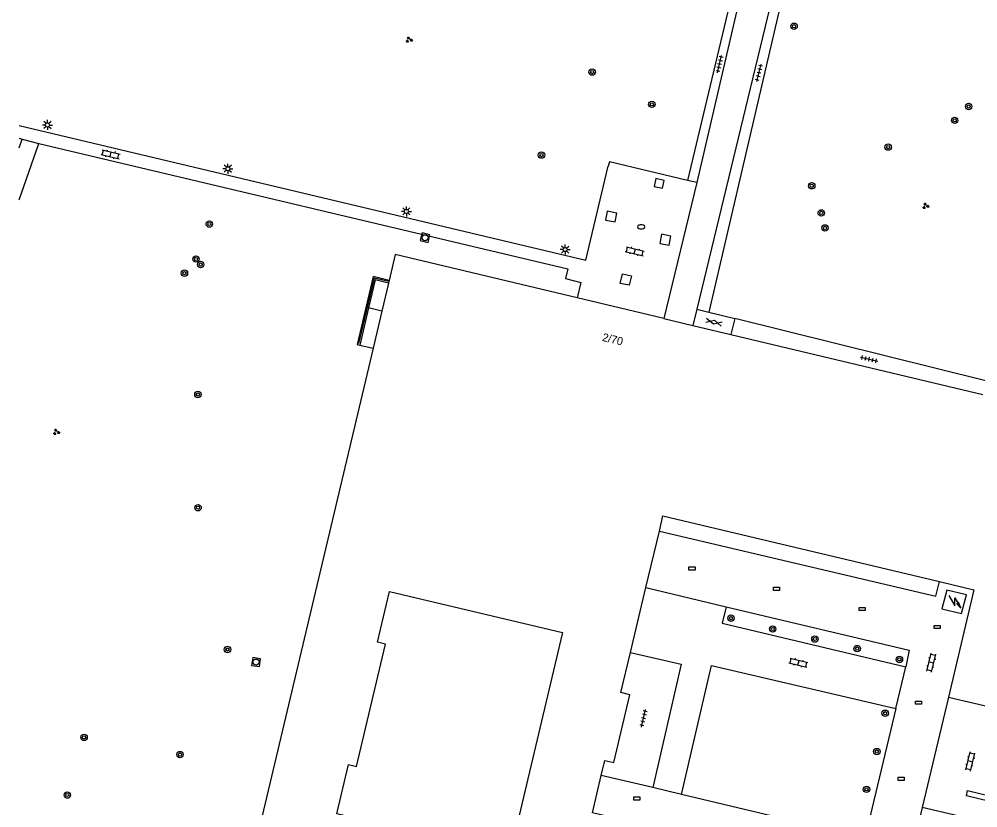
# Model space of a CAD drawing. Extents: x 131000 to 133014, y 396499 to 399001.
# Drawn here: x 131000 to 131119.7, y 397023 to 397121.4 of the extents above; entities that cross this region are included whole.
import ezdxf

# ---------------------------------------------------------------- set-up
doc = ezdxf.new("R2010")
doc.units = 0
for name, color, linetype in [('gg-afsc-hekwerk', 7, 'Continuous'), ('gg-anno-huisnummerreeks BGT', 7, 'Continuous'), ('gg-bbg-bijgebouw', 7, 'Continuous'), ('gg-bbg-gedigitaliseerde bebouwing', 7, 'Continuous'), ('gg-bbg-hoofdgebouw', 7, 'Continuous'), ('gg-bbg-luifel en loopbrug', 7, 'Continuous'), ('gg-bbg-onder overbouw', 7, 'Continuous'), ('gg-bbg-pand overbouw', 7, 'Continuous'), ('gg-bbg-pilaar onder overbouw', 7, 'Continuous'), ('gg-bbg-toegangstrap', 7, 'Continuous'), ('gg-knt-verharding', 7, 'Continuous'), ('gg-kwrk-keermuur', 7, 'Continuous'), ('gt-symb-boom', 7, 'Continuous'), ('gt-symb-brandkraan', 7, 'Continuous'), ('gt-symb-gesloten verharding', 7, 'Continuous'), ('gt-symb-groenvak', 7, 'Continuous'), ('gt-symb-klinker verharding', 7, 'Continuous'), ('gt-symb-kolk center center', 7, 'Continuous'), ('gt-symb-lichtmast', 7, 'Continuous'), ('gt-symb-rioolschacht', 7, 'Continuous'), ('gt-symb-tegel verharding', 7, 'Continuous'), ('gt-symb-trafo symbool', 7, 'Continuous')]:
    doc.layers.add(name, color=color, linetype=linetype)

# ---------------------------------------------------------------- blocks, each defined once
blk = doc.blocks.new('gt0-BOOM')
at = {"layer": 'gt-symb-boom'}
for radius in [0.4, 0.2]:
    blk.add_circle((0, 0), radius, dxfattribs=at)
blk = doc.blocks.new('gt0-GRVAK')
at = {"layer": 'gt-symb-groenvak'}
for p, q in [((-0.11, 0.19), (-0.23, 0.24)), ((-0.18, 0.15), (0.09, 0.15)), ((-0.09, 0.21), (-0.16, 0.32)), ((-0.05, 0.21), (-0.05, 0.39)), ((0, 0.21), (0.06, 0.32)), ((0.02, 0.19), (0.13, 0.24)), ((0.26, -0.05), (0.2, 0.06)), ((0.3, -0.05), (0.3, 0.13)), ((0.35, -0.05), (0.41, 0.06)), ((-0.24, -0.23), (-0.36, -0.18)), ((-0.32, -0.26), (-0.05, -0.26)), ((-0.23, -0.21), (-0.29, -0.09)), ((-0.18, -0.2), (-0.18, -0.02)), ((-0.14, -0.21), (-0.07, -0.09)), ((-0.12, -0.23), (0, -0.18)), ((0.24, -0.07), (0.12, -0.02)), ((0.17, -0.11), (0.44, -0.11)), ((0.37, -0.07), (0.49, -0.02))]:
    blk.add_line(p, q, dxfattribs=at)
blk = doc.blocks.new('gt0-TEG1')
at = {"layer": 'gt-symb-tegel verharding'}
for p, q in [((-1.12, 0), (1.12, 0)), ((-0.9, -0.25), (-0.9, 0.25)), ((-0.45, -0.25), (-0.45, 0.25)), ((0, -0.25), (0, 0.25)), ((0.45, -0.25), (0.45, 0.25)), ((0.9, -0.25), (0.9, 0.25))]:
    blk.add_line(p, q, dxfattribs=at)
blk = doc.blocks.new('gt0-LMAST')
at = {"layer": 'gt-symb-lichtmast'}
for p, q in [((-0.18, 0.17), (-0.45, 0.44)), ((-0.01, 0.25), (-0.01, 0.62)), ((0.17, 0.17), (0.44, 0.44)), ((-0.26, 0), (-0.63, 0)), ((-0.18, -0.18), (-0.45, -0.45)), ((-0.01, -0.25), (-0.01, -0.63)), ((0.44, -0.45), (0.17, -0.18)), ((0.24, 0), (0.62, 0))]:
    blk.add_line(p, q, dxfattribs=at)
blk.add_circle((-0.01, 0), 0.25, dxfattribs=at)
blk = doc.blocks.new('gt0-KL1')
at = {"layer": 'gt-symb-klinker verharding'}
for p, q in [((-1.15, 0.3), (1.15, 0.3)), ((-1, -0.3), (-1, 0.3)), ((-0.5, 0.3), (-0.5, 0.45)), ((0, -0.3), (0, 0.3)), ((0.5, 0.3), (0.5, 0.45)), ((1, -0.3), (1, 0.3)), ((-1.15, -0.3), (1.15, -0.3)), ((-0.5, -0.45), (-0.5, -0.3)), ((0.5, -0.45), (0.5, -0.3))]:
    blk.add_line(p, q, dxfattribs=at)
blk = doc.blocks.new('gt0-BR')
at = {"layer": 'gt-symb-brandkraan'}
for centre, radius, start, end in [((-0.24, 0), 0.206, 107.5669, 252.4331), ((0.6, -2.66), 3, 106.892, 107.5669), ((0, -0.69), 0.938, 73.108, 106.892), ((-0.6, -2.66), 3, 72.4331, 73.108), ((0.24, 0), 0.206, 287.567, 72.4331), ((0.6, 2.66), 3, 252.4331, 253.108), ((0, 0.69), 0.938, 253.108, 286.8921), ((-0.6, 2.66), 3, 286.8921, 287.567)]:
    blk.add_arc(centre, radius, start, end, dxfattribs=at)
blk = doc.blocks.new('gt0-KOLKCC')
at = {"layer": 'gt-symb-kolk center center'}
blk.add_lwpolyline([(-0.37, 0.2), (0.38, 0.2), (0.38, -0.2), (-0.37, -0.2)], close=True, dxfattribs=at)
blk = doc.blocks.new('gt0-HSP')
at = {"layer": 'gt-symb-trafo symbool'}
for points in [[(0.77, 0.75), (-0.53, 0), (0.47, 0), (-0.83, -0.75)], [(-0.22, -0.24), (-0.83, -0.75), (-0.08, -0.48)]]:
    blk.add_lwpolyline(points, dxfattribs=at)
blk = doc.blocks.new('gt0-GESVH1')
at = {"layer": 'gt-symb-gesloten verharding'}
for p, q in [((-0.99, -0.26), (0.01, 0.24)), ((0.01, -0.26), (-0.99, 0.24)), ((0.01, 0.24), (1.01, -0.26)), ((1.01, 0.24), (0.01, -0.26))]:
    blk.add_line(p, q, dxfattribs=at)
blk = doc.blocks.new('gt0-RS')
at = {"layer": 'gt-symb-rioolschacht'}
blk.add_lwpolyline([(-0.5, -0.5), (0.5, -0.5), (0.5, 0.5), (-0.5, 0.5)], close=True, dxfattribs=at)
blk.add_circle((0, 0), 0.375, dxfattribs=at)

msp = doc.modelspace()

# ---------------------------------------------------------------- linework, layer by layer
at = {"layer": 'gg-afsc-hekwerk'}
msp.add_lwpolyline([(131046.17, 397088.67), (131044.32, 397089.11), (131042.38, 397080.93)], dxfattribs=at)
at = {"layer": 'gg-bbg-bijgebouw'}
for p, q in [((131046.17, 397088.67), (131046.13, 397088.48)), ((131046.21, 397088.82), (131046.17, 397088.67)), ((131046.13, 397088.48), (131045.3, 397084.99)), ((131045.3, 397084.99), (131044.2, 397080.34))]:
    msp.add_line(p, q, dxfattribs=at)
at = {"layer": 'gg-bbg-gedigitaliseerde bebouwing'}
msp.add_lwpolyline([(131039.68, 397022.22), (131041.14, 397028.35), (131042.11, 397028.12), (131045.74, 397043.4), (131044.76, 397043.63), (131046.26, 397049.95), (131067.86, 397044.83), (131061.28, 397017.1), (131039.68, 397022.22)], dxfattribs=at)
at = {"layer": 'gg-bbg-hoofdgebouw'}
for p, q in [((131080.52, 397084.05), (131069.69, 397086.63)), ((131080.52, 397084.05), (131084.14, 397083.19)), ((131084.14, 397083.19), (131088.89, 397082.06)), ((131088.89, 397082.06), (131120.33, 397074.58)), ((131078.26, 397050.45), (131079.95, 397057.52)), ((131076.33, 397042.34), (131078.26, 397050.45))]:
    msp.add_line(p, q, dxfattribs=at)
for points in [[(131069.69, 397086.63), (131046.97, 397092.03), (131046.21, 397088.82)], [(131044.2, 397080.34), (131028.76, 397015.29), (131077.6, 397003.65), (131077.71, 397004.05), (131107.14, 396996.86), (131107.08, 396996.63), (131115.92, 396994.51), (131122.12, 397020.62)], [(131079.95, 397057.52), (131080.4, 397059.43), (131114.94, 397051.21)], [(131114.94, 397051.21), (131119.22, 397050.19), (131116.05, 397036.79)], [(131117.69, 397047.22), (131118.31, 397049.54), (131115.86, 397050.14), (131115.23, 397047.81), (131117.69, 397047.22)], [(131072.68, 397027.01), (131073.12, 397028.88), (131074.28, 397028.6), (131076.27, 397037.07), (131075.14, 397037.35), (131076.33, 397042.34)], [(131112.77, 397023.01), (131110.42, 397013.08), (131071.59, 397022.34), (131072.68, 397027.01)]]:
    msp.add_lwpolyline(points, dxfattribs=at)
at = {"layer": 'gg-bbg-luifel en loopbrug'}
for p, q in [((131093.29, 397138.32), (131084.62, 397101.04)), ((131096.74, 397135.43), (131084.63, 397085.21)), ((131084.62, 397101.04), (131080.52, 397084.05)), ((131084.63, 397085.21), (131084.14, 397083.19))]:
    msp.add_line(p, q, dxfattribs=at)
at = {"layer": 'gg-bbg-onder overbouw'}
for p, q in [((131116.05, 397036.79), (131125.44, 397034.54)), ((131122.16, 397020.77), (131112.77, 397023.01))]:
    msp.add_line(p, q, dxfattribs=at)
at = {"layer": 'gg-bbg-pand overbouw'}
msp.add_line((131116.05, 397036.79), (131112.77, 397023.01), dxfattribs=at)
at = {"layer": 'gg-bbg-pilaar onder overbouw'}
msp.add_lwpolyline([(131118.3, 397024.47), (131118.43, 397025.12), (131121.35, 397024.41), (131121.23, 397023.76), (131118.3, 397024.47)], dxfattribs=at)
at = {"layer": 'gg-bbg-toegangstrap'}
for p, q in [((131043.64, 397085.39), (131042.53, 397080.73)), ((131045.3, 397084.99), (131043.64, 397085.39)), ((131042.53, 397080.73), (131044.2, 397080.34))]:
    msp.add_line(p, q, dxfattribs=at)
at = {"layer": 'gg-knt-verharding'}
for p, q in [((131092.36, 397138.56), (131083.48, 397101.31)), ((131097.83, 397135.15), (131086.12, 397084.84)), ((131000, 397106.57), (131000.38, 397106.47)), ((131000, 397105.38), (131000.38, 397106.47)), ((131000.38, 397106.47), (131002.45, 397105.89)), ((131000, 397098.87), (131002.45, 397105.89)), ((131084.62, 397101.04), (131083.48, 397101.31)), ((131084.63, 397085.21), (131086.12, 397084.84)), ((131086.12, 397084.84), (131089.36, 397084.04)), ((131089.36, 397084.04), (131088.89, 397082.06)), ((131120.73, 397076.29), (131089.36, 397084.04)), ((131078.26, 397050.45), (131088.28, 397048.07)), ((131076.33, 397042.34), (131082.67, 397040.89)), ((131082.67, 397040.89), (131079.15, 397025.49)), ((131109.47, 397035.36), (131110.71, 397040.58)), ((131079.15, 397025.49), (131072.68, 397027.01)), ((131082.71, 397024.62), (131079.15, 397025.49))]:
    msp.add_line(p, q, dxfattribs=at)
for points in [[(131000, 397108.14), (131070.78, 397091.36), (131073.56, 397103.06)], [(131002.45, 397105.89), (131068.5, 397090.24), (131068.22, 397089.04), (131070.14, 397088.57), (131069.69, 397086.63)], [(131083.48, 397101.31), (131073.73, 397103.63), (131073.56, 397103.06)], [(131079.49, 397101.52), (131079.3, 397100.55), (131080.34, 397100.34), (131080.55, 397101.3), (131079.49, 397101.52)], [(131073.45, 397097.45), (131073.24, 397096.32), (131074.44, 397096.11), (131074.64, 397097.23), (131073.45, 397097.45)], [(131080.21, 397094.57), (131079.99, 397093.43), (131081.19, 397093.23), (131081.4, 397094.34), (131080.21, 397094.57)], [(131075.35, 397089.62), (131076.46, 397089.39), (131076.19, 397088.23), (131075.07, 397088.43), (131075.35, 397089.62)], [(131079.95, 397057.52), (131114.48, 397049.38), (131114.94, 397051.21)], [(131088.28, 397048.07), (131087.79, 397046.01), (131110.71, 397040.58)], [(131088.28, 397048.07), (131111.16, 397042.64), (131110.71, 397040.58)], [(131082.71, 397024.62), (131086.48, 397040.74), (131109.47, 397035.36)], [(131109.47, 397035.36), (131105.6, 397019.16), (131082.71, 397024.62)]]:
    msp.add_lwpolyline(points, dxfattribs=at)
at = {"layer": 'gg-kwrk-keermuur'}
for points in [[(131046.21, 397088.82), (131044.2, 397089.3), (131042.19, 397080.81), (131042.53, 397080.73)], [(131046.13, 397088.48), (131044.46, 397088.87), (131043.64, 397085.39)]]:
    msp.add_lwpolyline(points, dxfattribs=at)

# ---------------------------------------------------------------- block references
at = {"layer": 'gt-symb-boom'}
for p in [(131096.77, 397120.55), (131071.56, 397114.83), (131079.01, 397110.8), (131118.58, 397110.53), (131116.83, 397108.8), (131108.52, 397105.46), (131065.23, 397104.46), (131098.98, 397100.63), (131100.17, 397097.24), (131023.74, 397095.85), (131100.63, 397095.37), (131022.08, 397091.49), (131022.66, 397090.8), (131020.64, 397089.72), (131022.32, 397074.57), (131022.34, 397060.43), (131088.89, 397046.64), (131094.1, 397045.29), (131099.37, 397044.03), (131026.02, 397042.73), (131104.65, 397042.84), (131109.93, 397041.49), (131108.15, 397034.77), (131008.11, 397031.75), (131020.08, 397029.61), (131107.11, 397029.98), (131105.82, 397025.26), (131006.01, 397024.55)]:
    msp.add_blockref('gt0-BOOM', p, dxfattribs=at)
at = {"layer": 'gt-symb-brandkraan'}
msp.add_blockref('gt0-BR', (131077.68, 397095.51), dxfattribs=at)
at = {"layer": 'gt-symb-gesloten verharding', "rotation": -13.647238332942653}
msp.add_blockref('gt0-GESVH1', (131086.76, 397083.6), dxfattribs=at)
at = {"layer": 'gt-symb-groenvak'}
for p in [(131048.68, 397118.86), (131113.2, 397098.11), (131004.63, 397069.87)]:
    msp.add_blockref('gt0-GRVAK', p, dxfattribs=at)
at = {"layer": 'gt-symb-klinker verharding'}
for p, rotation in [((131011.42, 397104.57), -13.53585636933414), ((131076.88, 397092.45), -13.535856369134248), ((131113.92, 397041.08), 76.7004156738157), ((131097.32, 397041.08), -13.174926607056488), ((131118.79, 397028.74), 76.58892815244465)]:
    msp.add_blockref('gt0-KL1', p, dxfattribs=dict(at, rotation=rotation))
at = {"layer": 'gt-symb-kolk center center'}
for p in [(131084.02, 397052.84), (131094.58, 397050.3), (131105.29, 397047.78), (131114.64, 397045.53), (131112.32, 397036.09), (131110.15, 397026.58), (131077.13, 397024.13)]:
    msp.add_blockref('gt0-KOLKCC', p, dxfattribs=at)
at = {"layer": 'gt-symb-lichtmast', "rotation": 90}
for p in [(131003.53, 397108.23), (131026.06, 397102.77), (131048.35, 397097.44)]:
    msp.add_blockref('gt0-LMAST', p, dxfattribs=at)
at = {"layer": 'gt-symb-lichtmast'}
msp.add_blockref('gt0-LMAST', (131068.19, 397092.67), dxfattribs=at)
at = {"layer": 'gt-symb-rioolschacht'}
for p, rotation in [((131050.7, 397094.15), -13.355340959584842), ((131029.58, 397041.16), 80.7920309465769)]:
    msp.add_blockref('gt0-RS', p, dxfattribs=dict(at, rotation=rotation))
at = {"layer": 'gt-symb-tegel verharding'}
for p, rotation in [((131087.47, 397115.82), 76.88085536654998), ((131092.39, 397114.73), 76.88085536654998), ((131106.15, 397078.98), -13.007504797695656), ((131077.98, 397034.14), 77.1170205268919)]:
    msp.add_blockref('gt0-TEG1', p, dxfattribs=dict(at, rotation=rotation))
at = {"layer": 'gt-symb-trafo symbool', "rotation": 90}
msp.add_blockref('gt0-HSP', (131116.83, 397048.7), dxfattribs=at)

# ---------------------------------------------------------------- texts
at = {"layer": 'gg-anno-huisnummerreeks BGT'}
msp.add_text('2/70', height=1, rotation=346.6, dxfattribs=at).set_placement((131072.74, 397081.28))

doc.saveas('drawing.dxf')
